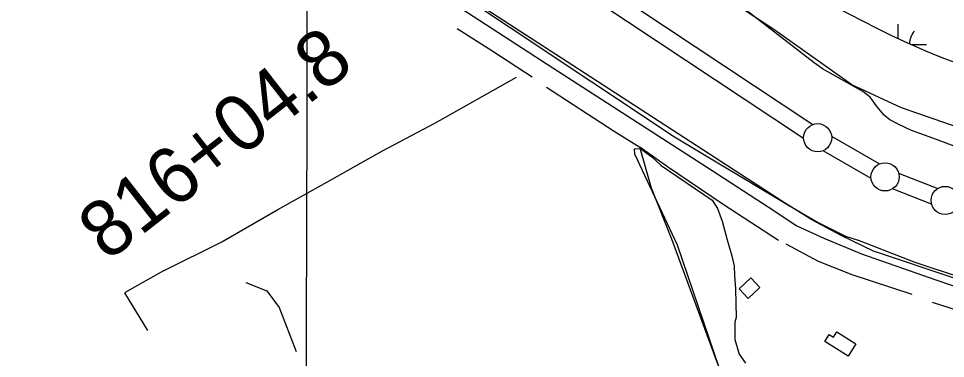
# Model space of a CAD drawing. Extents: x 3161514 to 3199414, y 831166 to 856601.
# Drawn here: x 3180931 to 3182577, y 850887 to 851491 of the extents above; entities that cross this region are included whole.
import ezdxf

# ---------------------------------------------------------------- set-up
doc = ezdxf.new("R2010")
doc.units = 0
for name, color, linetype in [('V-BLDG-OTLN', 7, 'Continuous'), ('V-GRID-MAJR', 7, 'Continuous'), ('V-LEVE-TOET', 7, 'Continuous'), ('V-ROAD-CNTR', 7, 'Continuous'), ('V-SITE-VEGE', 7, 'Continuous'), ('V-SURV-IDEN', 7, 'Continuous'), ('V-SURV-LINE', 7, 'Continuous'), ('V-TOPO-SHOR', 7, 'Continuous'), ('V-WETL-SWMP', 7, 'Continuous')]:
    doc.layers.add(name, color=color, linetype=linetype)

msp = doc.modelspace()

# ---------------------------------------------------------------- linework, layer by layer
at = {"layer": 'V-BLDG-OTLN'}
for points in [[(3182226.558, 850993.155), (3182210.42, 851010.436), (3182231.332, 851029.966), (3182247.47, 851012.685)], [(3182418.109, 850912.763), (3182404.38, 850890.8740000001), (3182362.5840000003, 850917.095), (3182370.416, 850929.579), (3182378.077, 850924.773), (3182383.977, 850934.175)]]:
    msp.add_lwpolyline(points, close=True, dxfattribs=at)
at = {"layer": 'V-GRID-MAJR'}
msp.add_spline([(3181402.427, 836589.493), (3181419.1720000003, 842648.42), (3181435.9250000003, 848710.812), (3181452.679, 854773.246), (3181452.688, 854776.669)], degree=3, dxfattribs=at)
at = {"layer": 'V-LEVE-TOET'}
for points in [[(3182925.825, 851184.3790000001), (3182499.036, 851332.251), (3182411.025, 851373.221), (3182272.1010000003, 851471.044), (3181977.0640000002, 851665.587), (3181661.529, 851877.422), (3181272.128, 852116.248)], [(3180979.279, 852013.24), (3181657.3000000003, 851573.061), (3182095.764, 851280.819), (3182297.99, 851159.463), (3182351.203, 851128.682), (3182399.563, 851103.971), (3182423.483, 851096.403), (3182522.8340000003, 851058.138), (3182872.858, 850942.127)]]:
    msp.add_lwpolyline(points, dxfattribs=at)
at = {"layer": 'V-ROAD-CNTR'}
msp.add_lwpolyline([(3180694.247574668, 852166.9106386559), (3181125.35571245, 851896.3811797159), (3181381.4712002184, 851724.687523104), (3181640.7846815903, 851559.165854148), (3181879.568204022, 851403.022166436), (3182162.9046373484, 851220.939530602), (3182263.761435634, 851155.2966618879), (3182312.9733372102, 851122.7057270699), (3182360.809241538, 851100.37577173), (3182427.955107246, 851072.769826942), (3182559.8748434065, 851026.5519193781), (3182869.31222453, 850921.3281298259)], dxfattribs=at)
at = {"layer": 'V-SITE-VEGE'}
for points in [[(3182592.662, 851263.983), (3182554.359, 851278.507), (3182516.848, 851291.6), (3182492.779, 851303.11), (3182478.147, 851310.921), (3182468.0130000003, 851318.859), (3182455.8850000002, 851334.176), (3182443.523, 851350.9060000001), (3182430.09, 851360.927), (3182358.93, 851401.3200000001), (3182343.839, 851412.24), (3182195.1010000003, 851527.268), (3181905.2060000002, 851716.011), (3181633.426, 851883.611), (3181323.421, 852067.985), (3181199.807, 852144.639), (3181040.803, 852239.372), (3181024.65, 852242.949), (3181009.364, 852245.395), (3180990.911, 852251.094), (3180977.024, 852256.974), (3180968.281, 852261.613), (3180909.063, 852315.066)], [(3182194.113, 850815.3420000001), (3182101.384, 851088.158), (3182025.381, 851249.903), (3182024.5840000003, 851259.488), (3182027.13, 851259.963), (3182036.108, 851259.375), (3182055.585, 851245.211), (3182071.93, 851229.751), (3182162.597, 851167.883), (3182171.948, 851153.5040000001), (3182180.453, 851131), (3182189.43, 851097.515), (3182197.736, 851069.1140000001), (3182201.896, 851050.9770000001), (3182202.451, 851034.3690000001), (3182203.8910000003, 851010.701), (3182205.23, 850959.482), (3182202.707, 850951.415), (3182203.063, 850920.7540000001), (3182210.592, 850894.348), (3182221.589, 850878.789)]]:
    msp.add_lwpolyline(points, dxfattribs=at)
at = {"layer": 'V-SURV-LINE'}
for points in [[(3181767.2399767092, 851683.7671564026), (3182341.6758080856, 851302.5733780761)], [(3182325.101959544, 851277.5672223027), (3181750.6655054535, 851658.7614138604)], [(3182374.8443349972, 851281.9525699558), (3182460.0334679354, 851232.4335357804)], [(3182444.9549798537, 851206.4982470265), (3182359.7661297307, 851256.017116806)], [(3182493.8406276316, 851216.1161903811), (3182563.356644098, 851188.9222849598)], [(3182552.4122352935, 851160.9898632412), (3182482.8971339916, 851188.18341066)]]:
    msp.add_lwpolyline(points, dxfattribs=at)
for centre in [(3182350.03845, 851279.02183), (3182469.7609, 851209.4287199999), (3182576.4922100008, 851167.67655)]:
    msp.add_circle(centre, 25, dxfattribs=at)
at = {"layer": 'V-TOPO-SHOR'}
for points in [[(3182594.026464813, 851028.975014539), (3182449.106279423, 851077.2817430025), (3182391.509795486, 851105.1510094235), (3182339.487164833, 851133.0202758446), (3182289.3224852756, 851164.6054444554), (3181925.1640707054, 851400.5652334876), (3181679.9145261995, 851560.3490276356), (3181325.045867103, 851788.877012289), (3180985.040816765, 852009.9731925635), (3180678.478886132, 852197.6262531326)], [(3181709.989, 851472.844), (3181773.338, 851432.98), (3181842.683, 851387.0700000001)], [(3181188.117, 851042.77), (3181291.668, 851094.3200000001), (3181391.173, 851151.714), (3181469.0700000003, 851194.554), (3181576.961, 851255.9060000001), (3181670.231, 851304.8960000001), (3181815.221, 851386.8200000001)], [(3181868.322, 851368.738), (3181988.5640000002, 851290.627), (3182033.982, 851262.201)], [(3182280.582, 851096.528), (3182182.069, 851160.674), (3182083.521, 851227.367), (3182033.982, 851262.201)], [(3183097.49, 848819.283), (3183041.398, 848869.814), (3182973.65, 848916.256), (3182963.918, 848925.9230000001), (3182955.093, 848937.256), (3182850.454, 849078.179), (3182801.0810000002, 849151.512), (3182793.733, 849163.5210000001), (3182788.361, 849176.555), (3182771.664, 849227.069), (3182769.022, 849241.947), (3182765.481, 849258.919), (3182649.114, 849563.649), (3182557.7460000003, 849801.944), (3182469.215, 850052.263), (3182412.928, 850210.492), (3182329.812, 850445.473), (3182258.6010000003, 850638.712), (3182178.256, 850862.569), (3182091.06, 851098.7810000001), (3182054.772, 851189.606), (3182033.982, 851262.201)], [(3182517.7120000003, 851000.407), (3182411.539, 851035.694), (3182351.803, 851059.328), (3182293.878, 851089.817)], [(3181188.117, 851042.77), (3181118.8132955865, 851003.428186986), (3181159.6882196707, 850936.5419475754)], [(3181334.335622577, 851022.0076979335), (3181371.494644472, 851007.1440891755), (3181393.790057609, 850977.4168716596), (3181423.517275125, 850899.3829256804)], [(3182553.681, 850987.024), (3182658.7800000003, 850953.414), (3182758.327, 850920.965), (3182830.554, 850896.5), (3182928, 850863.027), (3183017.108, 850834.583), (3183062.732, 850817.8300000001), (3183112.222, 850796.814), (3183165.539, 850766.915), (3183217.595, 850735.599), (3183264.665, 850704.209), (3183325.543, 850657.1560000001)]]:
    msp.add_lwpolyline(points, dxfattribs=at)
at = {"layer": 'V-WETL-SWMP'}
for p, q in [((3182493.167994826, 851454.8323287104), (3182493.2398341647, 851480.8349795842)), ((3182515.2306359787, 851444.7740866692), (3182543.14018401, 851444.6969790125))]:
    msp.add_line(p, q, dxfattribs=at)
msp.add_lwpolyline([(3182593.698, 851412.4770000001), (3182571.4390000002, 851420.929), (3182542.096, 851432.889), (3182503.506, 851449.961), (3182481.696, 851460.238), (3182456.955, 851472.402), (3182428.889, 851486.797), (3182352.217, 851527.003)], dxfattribs=at)
msp.add_arc((3182548.38441187, 851445.1572954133), 35.246287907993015, 139.06988228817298, 179.12105781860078, dxfattribs=at)

# ---------------------------------------------------------------- texts
at = {"layer": 'V-SURV-IDEN'}
msp.add_text('816+04.8', height=100.00000000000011, rotation=38.066217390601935, dxfattribs=at).set_placement((3181088.5605438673, 851057.680594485))

doc.saveas('drawing.dxf')
